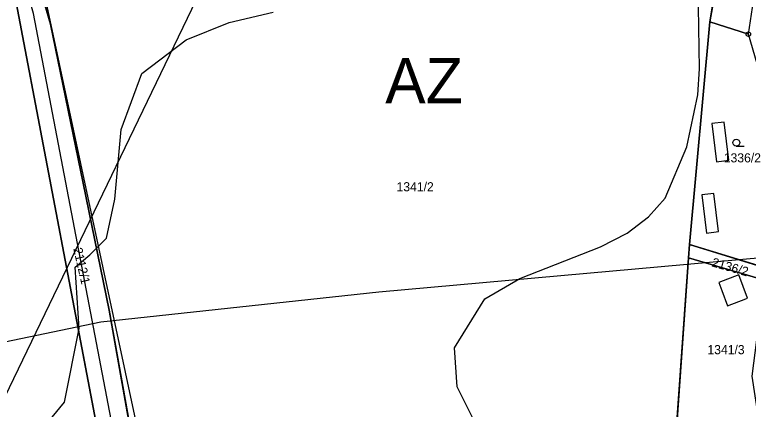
# Model space of a CAD drawing. Extents: x -706130 to -698555, y -971544 to -967260.
# Drawn here: x -704634 to -704472.7, y -969378.9 to -969292.1 of the extents above; entities that cross this region are included whole.
import ezdxf

# ---------------------------------------------------------------- set-up
doc = ezdxf.new("R2010")
doc.units = 0
for name, color, linetype in [('_Doplněk budov pro zastavěnost', 7, 'Continuous'), ('Archeologická naleziště S', 7, 'Continuous'), ('BPEJ I-II trida ochrany S', 7, 'Continuous'), ('Docházková izochrona - BUS S', 7, 'Continuous'), ('Docházková izochrona - VLAK N', 7, 'Continuous'), ('Hluková izofona', 7, 'Continuous'), ('KN_Hranice_parcel', 7, 'Continuous'), ('KN_Parcelni cisla', 7, 'Continuous'), ('KN_Polygon parcely', 7, 'Continuous'), ('KN_POZEMKY_14_OSTATNI PLOCHA', 7, 'Continuous'), ('KN_POZEMKY_2_ORNA PUDA', 7, 'Continuous'), ('KN_POZEMKY_5_ZAHRADA', 7, 'Continuous'), ('KN_VYUZITI_17_ostatni plocha_ostatni komunikace', 7, 'Continuous'), ('KN_Značky bodu BP', 7, 'Continuous'), ('KN_Značky kultur', 7, 'Continuous'), ('Komunikace mistni obsluzne - osy S', 7, 'Continuous'), ('Plochy smíšené obytné venkovské S', 7, 'Continuous'), ('Plochy verejnych prostranstvi - vyznamne MOK S', 7, 'Continuous'), ('Plochy zemědělské všeobecné CELEK S', 7, 'Continuous'), ('Regulační bloky v krajině S', 7, 'Continuous'), ('Regulační bloky zastavěné S', 7, 'Continuous'), ('Regulační kódy v krajině S', 7, 'Continuous'), ('Trasy cykloturistické S', 7, 'Continuous'), ('Vodovodní řady - rozváděcí S', 7, 'Continuous'), ('VÝŠKOPIS_vrstevnice hlavní', 7, 'Continuous'), ('VÝŠKOPIS_vrstevnice zesílená', 7, 'Continuous'), ('Zastavene uzemi N', 7, 'Continuous'), ('Zastavene uzemi plochy N', 7, 'Continuous')]:
    doc.layers.add(name, color=color, linetype=linetype)

msp = doc.modelspace()

# ---------------------------------------------------------------- linework, layer by layer
at = {"layer": '_Doplněk budov pro zastavěnost'}
for p, q in [((-704477.97, -969315.75), (-704480.65, -969316.08)), ((-704476.94, -969324.14), (-704477.97, -969315.75)), ((-704480.65, -969316.08), (-704479.62, -969324.47)), ((-704479.62, -969324.47), (-704476.94, -969324.14)), ((-704480.23, -969331.44), (-704482.91, -969331.77)), ((-704482.91, -969331.77), (-704481.88, -969340.16)), ((-704479.2, -969339.83), (-704480.23, -969331.44)), ((-704481.88, -969340.16), (-704479.2, -969339.83)), ((-704478.47, -969352.81), (-704477.24, -969356.12)), ((-704477.24, -969356.12), (-704473.23, -969354.64))]:
    msp.add_line(p, q, dxfattribs=at)
msp.add_lwpolyline([(-704473.23, -969354.64), (-704472.8, -969354.48), (-704474.75, -969349.33), (-704479.15, -969351), (-704478.47, -969352.81)], dxfattribs=at)
at = {"layer": 'Archeologická naleziště S'}
msp.add_lwpolyline([(-704351.56, -970399.44), (-704434.56, -970338.94), (-704479.88, -969829.62), (-704673.44, -969453.38), (-704384.5, -968854), (-704158.5, -968821.19), (-704078.69, -969062.69), (-704202.94, -969793), (-704122.25, -969792.81), (-704213.31, -970265.25)], close=True, dxfattribs=at)
at = {"layer": 'BPEJ I-II trida ochrany S'}
for p, q in [((-704642.46, -969238.9), (-704626.11, -969294.2)), ((-704620.65, -969358.06), (-704633.69, -969289.47)), ((-704626.11, -969294.2), (-704618.94, -969329.21)), ((-704618.94, -969329.21), (-704613.26, -969357.13)), ((-704485.83, -969345.6), (-704485.62, -969342.7)), ((-704485.62, -969342.7), (-704468.71, -969347.86)), ((-704469.06, -969350.52), (-704485.83, -969345.6)), ((-704613.26, -969357.13), (-704604.48, -969406.22)), ((-704611.42, -969406.65), (-704620.65, -969358.06))]:
    msp.add_line(p, q, dxfattribs=at)
at = {"layer": 'Docházková izochrona - BUS S'}
msp.add_arc((-704475.99, -969462.4), 400, 57.5303, 230.2441, dxfattribs=at)
at = {"layer": 'Docházková izochrona - VLAK N'}
msp.add_circle((-704165.45, -969778.77), 800, dxfattribs=at)
at = {"layer": 'Hluková izofona'}
msp.add_lwpolyline([(-704451.79, -969343.97), (-704553.96, -969353.15), (-704615.08, -969359.76), (-704650.33, -969367.09), (-704681.4, -969375.44), (-704706.74, -969385), (-704730.91, -969396.08), (-704797.34, -969430.78), (-704824.26, -969443.21), (-704835.6, -969447.44), (-704844.01, -969449.78), (-704857.51, -969452.09), (-704871.5, -969453.7), (-704903.67, -969454.6), (-704974.5, -969453.52)], dxfattribs=at)
at = {"layer": 'KN_Hranice_parcel'}
for p, q in [((-704479.29, -969282.8), (-704481.09, -969293.69)), ((-704481.09, -969293.69), (-704485.62, -969342.7)), ((-704472.65, -969296.41), (-704481.09, -969293.69)), ((-704485.83, -969345.6), (-704485.62, -969342.7)), ((-704485.62, -969342.7), (-704468.71, -969347.86)), ((-704488.48, -969383.17), (-704485.83, -969345.6)), ((-704469.06, -969350.52), (-704485.83, -969345.6))]:
    msp.add_line(p, q, dxfattribs=at)
for points in [[(-704606.68, -969460.48), (-704607.2, -969445.58), (-704607.97, -969432.88), (-704611.42, -969406.65), (-704620.65, -969358.06), (-704633.69, -969289.47), (-704648.25, -969237.45), (-704640.6, -969152.9), (-704637.94, -969127)], [(-704637.33, -969183.87), (-704642.46, -969238.9), (-704626.11, -969294.2), (-704618.94, -969329.21), (-704613.26, -969357.13), (-704604.48, -969406.22)]]:
    msp.add_lwpolyline(points, dxfattribs=at)
at = {"layer": 'KN_Polygon parcely'}
for points in [[(-704648.33, -969474.32), (-704617.57, -969462.64), (-704606.68, -969460.48), (-704607.2, -969445.58), (-704607.97, -969432.88), (-704611.42, -969406.65), (-704620.65, -969358.06), (-704633.69, -969289.47), (-704648.25, -969237.45), (-704640.6, -969152.9), (-704637.94, -969127), (-704661.2, -969121.08)], [(-704633.69, -969289.47), (-704620.65, -969358.06), (-704611.42, -969406.65), (-704607.97, -969432.88), (-704607.2, -969445.58), (-704606.68, -969460.48), (-704600.01, -969459.16), (-704599.27, -969459.19), (-704599.96, -969446.18), (-704600.2, -969441.63), (-704600.67, -969432.87), (-704604.48, -969406.22), (-704613.26, -969357.13), (-704618.94, -969329.21), (-704626.11, -969294.2), (-704642.46, -969238.9)]]:
    msp.add_lwpolyline(points, dxfattribs=at)
for points in [[(-704613.26, -969357.13), (-704604.48, -969406.22), (-704592.94, -969425.46), (-704536.64, -969419.26), (-704498, -969415.85), (-704488.48, -969383.17), (-704485.83, -969345.6), (-704485.62, -969342.7), (-704481.09, -969293.69), (-704479.29, -969282.8), (-704543.56, -969258.77), (-704538.26, -969234.16), (-704537.48, -969230.54), (-704602.04, -969202.47), (-704637.33, -969183.87), (-704642.46, -969238.9), (-704626.11, -969294.2), (-704618.94, -969329.21)], [(-704481.09, -969293.69), (-704472.65, -969296.41), (-704469.3, -969274.37), (-704477.55, -969272.27), (-704479.29, -969282.8)], [(-704485.62, -969342.7), (-704468.71, -969347.86), (-704467.78, -969345.33), (-704462.5, -969331.07), (-704472.65, -969296.41), (-704481.09, -969293.69)], [(-704468.71, -969347.86), (-704485.62, -969342.7), (-704485.83, -969345.6), (-704469.06, -969350.52)], [(-704472.99, -969385.68), (-704467.68, -969398.55), (-704471.84, -969371.65), (-704469.06, -969350.52), (-704485.83, -969345.6), (-704488.48, -969383.17)]]:
    msp.add_lwpolyline(points, close=True, dxfattribs=at)
at = {"layer": 'KN_POZEMKY_14_OSTATNI PLOCHA'}
for p, q in [((-704642.46, -969238.9), (-704626.11, -969294.2)), ((-704620.65, -969358.06), (-704633.69, -969289.47)), ((-704626.11, -969294.2), (-704618.94, -969329.21)), ((-704618.94, -969329.21), (-704613.26, -969357.13)), ((-704485.83, -969345.6), (-704485.62, -969342.7)), ((-704485.62, -969342.7), (-704468.71, -969347.86)), ((-704469.06, -969350.52), (-704485.83, -969345.6)), ((-704613.26, -969357.13), (-704604.48, -969406.22)), ((-704611.42, -969406.65), (-704620.65, -969358.06))]:
    msp.add_line(p, q, dxfattribs=at)
at = {"layer": 'KN_POZEMKY_2_ORNA PUDA'}
for p, q in [((-704626.11, -969294.2), (-704642.46, -969238.9)), ((-704479.29, -969282.8), (-704481.09, -969293.69)), ((-704633.69, -969289.47), (-704620.65, -969358.06)), ((-704618.94, -969329.21), (-704626.11, -969294.2)), ((-704481.09, -969293.69), (-704485.62, -969342.7)), ((-704613.26, -969357.13), (-704618.94, -969329.21)), ((-704485.62, -969342.7), (-704485.83, -969345.6)), ((-704488.48, -969383.17), (-704485.83, -969345.6)), ((-704485.83, -969345.6), (-704488.48, -969383.17)), ((-704485.83, -969345.6), (-704469.06, -969350.52)), ((-704604.48, -969406.22), (-704613.26, -969357.13)), ((-704620.65, -969358.06), (-704611.42, -969406.65))]:
    msp.add_line(p, q, dxfattribs=at)
at = {"layer": 'KN_POZEMKY_5_ZAHRADA'}
for p, q in [((-704481.09, -969293.69), (-704479.29, -969282.8)), ((-704485.62, -969342.7), (-704481.09, -969293.69)), ((-704472.65, -969296.41), (-704481.09, -969293.69)), ((-704481.09, -969293.69), (-704472.65, -969296.41)), ((-704468.71, -969347.86), (-704485.62, -969342.7))]:
    msp.add_line(p, q, dxfattribs=at)
at = {"layer": 'KN_VYUZITI_17_ostatni plocha_ostatni komunikace'}
for p, q in [((-704642.46, -969238.9), (-704626.11, -969294.2)), ((-704620.65, -969358.06), (-704633.69, -969289.47)), ((-704626.11, -969294.2), (-704618.94, -969329.21)), ((-704618.94, -969329.21), (-704613.26, -969357.13)), ((-704485.83, -969345.6), (-704485.62, -969342.7)), ((-704485.62, -969342.7), (-704468.71, -969347.86)), ((-704469.06, -969350.52), (-704485.83, -969345.6)), ((-704613.26, -969357.13), (-704604.48, -969406.22)), ((-704611.42, -969406.65), (-704620.65, -969358.06))]:
    msp.add_line(p, q, dxfattribs=at)
at = {"layer": 'KN_Značky bodu BP'}
for radius in [0.5, 0.0303]:
    msp.add_circle((-704472.65, -969296.41), radius, dxfattribs=at)
at = {"layer": 'KN_Značky kultur'}
msp.add_line((-704475.3, -969321.02), (-704473.55, -969321.02), dxfattribs=at)
msp.add_circle((-704475.3, -969320.27), 0.75, dxfattribs=at)
at = {"layer": 'Komunikace mistni obsluzne - osy S'}
msp.add_lwpolyline([(-704466.58, -969427.66), (-704473.75, -969426.04), (-704493.1, -969427.53), (-704535.95, -969430.79), (-704600.44, -969437.25), (-704604.24, -969435.78), (-704604.42, -969430.93), (-704607.95, -969406.44), (-704629.9, -969291.84), (-704645.35, -969238.18), (-704634.02, -969121.82), (-704627.21, -969068.8)], dxfattribs=at)
at = {"layer": 'Plochy smíšené obytné venkovské S'}
for p, q in [((-704479.29, -969282.8), (-704481.09, -969293.69)), ((-704481.09, -969293.69), (-704485.62, -969342.7)), ((-704485.62, -969342.7), (-704485.83, -969345.6)), ((-704485.83, -969345.6), (-704488.48, -969383.17))]:
    msp.add_line(p, q, dxfattribs=at)
at = {"layer": 'Plochy verejnych prostranstvi - vyznamne MOK S'}
for points in [[(-704640.6, -969152.9), (-704648.25, -969237.45), (-704633.69, -969289.47), (-704620.65, -969358.06)], [(-704604.48, -969406.22), (-704613.26, -969357.13), (-704618.94, -969329.21), (-704626.11, -969294.2), (-704642.46, -969238.9), (-704637.33, -969183.87)], [(-704620.65, -969358.06), (-704611.42, -969406.65), (-704607.97, -969432.88)]]:
    msp.add_lwpolyline(points, dxfattribs=at)
at = {"layer": 'Plochy zemědělské všeobecné CELEK S'}
for p, q in [((-704481.09, -969293.69), (-704479.29, -969282.8)), ((-704620.65, -969358.06), (-704633.69, -969289.47)), ((-704485.62, -969342.7), (-704481.09, -969293.69)), ((-704485.83, -969345.6), (-704485.62, -969342.7)), ((-704488.48, -969383.17), (-704485.83, -969345.6)), ((-704611.42, -969406.65), (-704620.65, -969358.06))]:
    msp.add_line(p, q, dxfattribs=at)
msp.add_lwpolyline([(-704637.33, -969183.87), (-704642.46, -969238.9), (-704626.11, -969294.2), (-704618.94, -969329.21), (-704613.26, -969357.13), (-704604.48, -969406.22)], dxfattribs=at)
at = {"layer": 'Regulační bloky v krajině S'}
for p, q in [((-704642.46, -969238.9), (-704626.11, -969294.2)), ((-704481.09, -969293.69), (-704479.29, -969282.8)), ((-704620.65, -969358.06), (-704633.69, -969289.47)), ((-704626.11, -969294.2), (-704618.94, -969329.21)), ((-704485.62, -969342.7), (-704481.09, -969293.69)), ((-704618.94, -969329.21), (-704613.26, -969357.13)), ((-704485.83, -969345.6), (-704485.62, -969342.7)), ((-704488.48, -969383.17), (-704485.83, -969345.6)), ((-704613.26, -969357.13), (-704604.48, -969406.22)), ((-704611.42, -969406.65), (-704620.65, -969358.06))]:
    msp.add_line(p, q, dxfattribs=at)
at = {"layer": 'Regulační bloky zastavěné S'}
for p, q in [((-704479.29, -969282.8), (-704481.09, -969293.69)), ((-704481.09, -969293.69), (-704485.62, -969342.7)), ((-704485.62, -969342.7), (-704485.83, -969345.6)), ((-704485.83, -969345.6), (-704488.48, -969383.17))]:
    msp.add_line(p, q, dxfattribs=at)
at = {"layer": 'Trasy cykloturistické S'}
msp.add_lwpolyline([(-704467.46, -969423.65), (-704473.94, -969422.15), (-704490.43, -969423.51), (-704536.08, -969427.07), (-704600.67, -969432.87), (-704604.48, -969406.22), (-704613.26, -969357.13), (-704618.94, -969329.21), (-704626.11, -969294.2), (-704642.46, -969238.9), (-704637.33, -969183.87), (-704634.53, -969153.88), (-704633.73, -969147.45), (-704631.41, -969128.8), (-704630.66, -969122.7), (-704624.26, -969070.74)], dxfattribs=at)
at = {"layer": 'Vodovodní řady - rozváděcí S'}
msp.add_lwpolyline([(-704433.12, -969444.9), (-704450.67, -969444.87), (-704453.85, -969434.57), (-704463.49, -969424.32), (-704489.78, -969428.39), (-704501.38, -969420.69), (-704584.65, -969428.28), (-704597.01, -969422.48), (-704604.76, -969393.67), (-704638.99, -969234.06), (-704620.45, -969076.39)], dxfattribs=at)
at = {"layer": 'VÝŠKOPIS_vrstevnice hlavní'}
msp.add_lwpolyline([(-704724.61, -969453.3), (-704641.72, -969396.09), (-704631.19, -969387.26), (-704623.05, -969377.37), (-704619.84, -969361.16), (-704620.69, -969347.63), (-704617.53, -969344.94), (-704613.85, -969341.28), (-704612.01, -969332.72), (-704610.61, -969317.4), (-704606.06, -969305.03), (-704596.34, -969297.62), (-704586.87, -969293.82), (-704577.17, -969291.6)], dxfattribs=at)
at = {"layer": 'VÝŠKOPIS_vrstevnice zesílená'}
msp.add_lwpolyline([(-704612.3, -969463.18), (-704529.87, -969452.16), (-704517.45, -969440.18), (-704514.6, -969434.76), (-704512.6, -969428.19), (-704512.03, -969419.63), (-704515.31, -969410.22), (-704518.45, -969404.23), (-704530.72, -969385.96), (-704536.72, -969373.98), (-704537.29, -969365.42), (-704530.58, -969354.58), (-704522.88, -969350.15), (-704505.19, -969343.16), (-704499.34, -969340.17), (-704494.63, -969336.6), (-704490.92, -969332.46), (-704486.21, -969321.19), (-704483.78, -969309.78), (-704483.36, -969304.07), (-704483.78, -969281.24)], dxfattribs=at)
at = {"layer": 'Zastavene uzemi N'}
msp.add_lwpolyline([(-704479.29, -969282.8), (-704481.09, -969293.69), (-704485.62, -969342.7), (-704485.83, -969345.6), (-704488.48, -969383.17), (-704491.08, -969416.86), (-704490.43, -969423.51), (-704490.15, -969426.33), (-704490.47, -969431.11), (-704492.87, -969431.32), (-704535.57, -969435.11), (-704600.2, -969441.63), (-704599.96, -969446.18), (-704599.32, -969458.21), (-704599.27, -969459.19), (-704607.15, -969496.34)], dxfattribs=at)
at = {"layer": 'Zastavene uzemi plochy N'}
msp.add_lwpolyline([(-704479.29, -969282.8), (-704481.09, -969293.69), (-704485.62, -969342.7), (-704485.83, -969345.6), (-704488.48, -969383.17), (-704491.08, -969416.86), (-704490.43, -969423.51), (-704490.15, -969426.33), (-704490.47, -969431.11), (-704492.87, -969431.32), (-704535.57, -969435.11), (-704600.2, -969441.63), (-704599.96, -969446.18), (-704599.32, -969458.21), (-704599.27, -969459.19), (-704607.15, -969496.34)], dxfattribs=at)

# ---------------------------------------------------------------- texts
at = {"layer": 'KN_Parcelni cisla'}
for s, p in [('1336/2', (-704478.05, -969324.61)), ('1341/2', (-704550.03, -969330.97)), ('1341/3', (-704481.65, -969366.79))]:
    msp.add_text(s, height=2, dxfattribs=at).set_placement(p)
for s, rotation, p in [('2112/1', 283, (-704621.16, -969343.59)), ('2136/2', 344, (-704480.84, -969347.44))]:
    msp.add_text(s, height=2, rotation=rotation, dxfattribs=at).set_placement(p)
at = {"layer": 'Regulační kódy v krajině S'}
msp.add_text('AZ', height=10, dxfattribs=at).set_placement((-704552.53, -969311.65))

doc.saveas('drawing.dxf')
